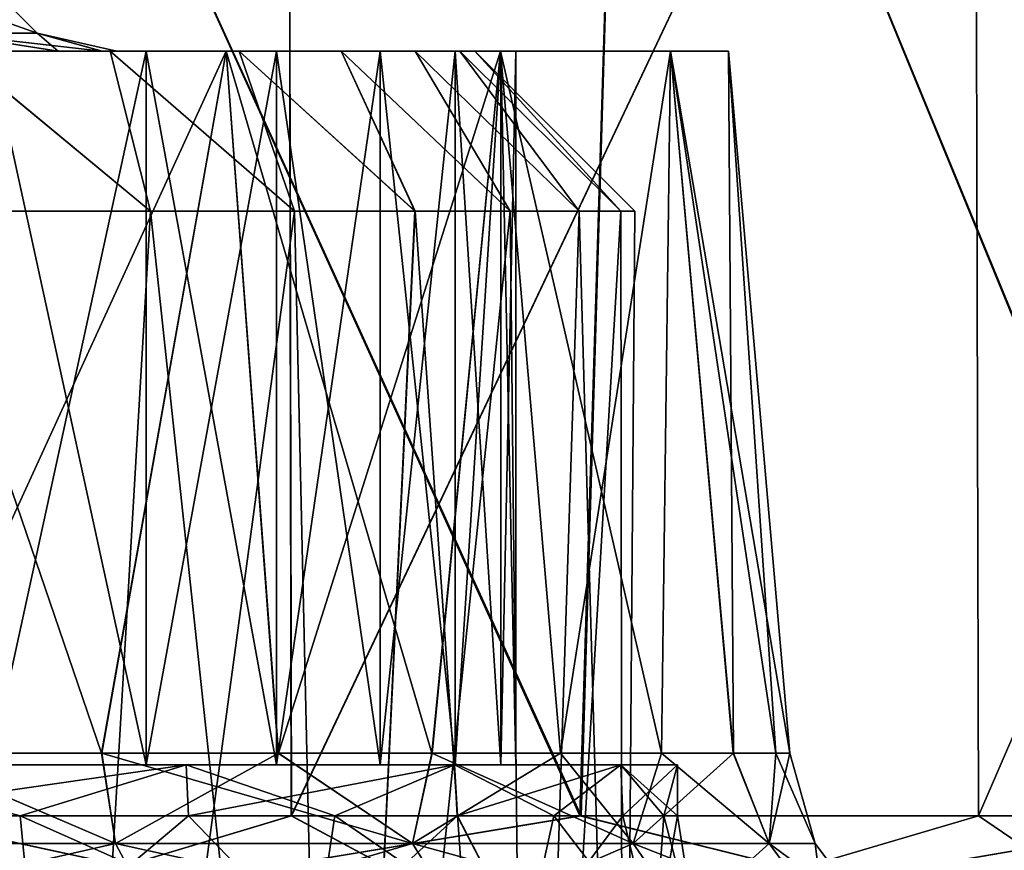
# Model space of a CAD drawing. Header units: metres. Extents: x -90 to 90, y -173 to 74.
# Tile 560 of 564: x 69.38 to 75.17, y 65.8 to 70.69. Entities that reach past the tile are written whole.
import ezdxf

# ---------------------------------------------------------------- set-up
doc = ezdxf.new("R2010")
doc.units = ezdxf.units.M
doc.layers.add('solid_509418_01', color=7, linetype='CONTINUOUS')

msp = doc.modelspace()

# ---------------------------------------------------------------- linework, layer by layer
at = {"layer": 'solid_509418_01'}
for points in [[(66.68676, 66, -29.245295), (66.675484, 74.5, -29.24782), (70.960083, 74.5, -27.92627)], [(66.685867, 66, 29.245499), (70.960083, 74.5, 27.92627), (66.675484, 74.5, 29.24782)], [(66.685867, 66, 29.245499), (70.976875, 66, 27.919676), (70.960083, 74.5, 27.92627)], [(70.97773, 66, -27.91934), (66.68676, 66, -29.245295), (70.960083, 74.5, -27.92627)], [(68.621056, 66, -27.164818), (72.675461, 66, -25.526119), (68.80735, 74.5, -27.104967)], [(68.80735, 74.5, 27.104967), (72.682747, 66, 25.522497), (68.628838, 66, 27.16235)], [(68.80735, 74.5, 27.104967), (72.938614, 74.5, 25.393684), (72.682747, 66, 25.522497)], [(72.675461, 66, -25.526119), (72.938614, 74.5, -25.393684), (68.80735, 74.5, -27.104967)], [(70.97773, 66, -27.91934), (70.960083, 74.5, -27.92627), (75.000237, 74.5, -25.980581)], [(70.976875, 66, 27.919676), (75.000237, 74.5, 25.980581), (70.960083, 74.5, 27.92627)], [(70.976875, 66, 27.919676), (75.021965, 66, 25.968069), (75.000237, 74.5, 25.980581)], [(75.022758, 66, -25.967609), (70.97773, 66, -27.91934), (75.000237, 74.5, -25.980581)], [(72.675461, 66, -25.526119), (76.430244, 66, -23.28727), (72.938614, 74.5, -25.393684)], [(72.938614, 74.5, 25.393684), (76.436928, 66, 23.282555), (72.682747, 66, 25.522497)], [(72.938614, 74.5, 25.393684), (76.75164, 74.5, 23.057152), (76.436928, 66, 23.282555)], [(76.430244, 66, -23.28727), (76.75164, 74.5, -23.057152), (72.938614, 74.5, -25.393684)], [(75.022758, 66, -25.967609), (75.000237, 74.5, -25.980581), (78.704399, 74.5, -23.455133)], [(75.021965, 66, 25.968069), (78.704399, 74.5, 23.455133), (75.000237, 74.5, 25.980581)], [(75.021965, 66, 25.968069), (78.73024, 66, 23.434553), (78.704399, 74.5, 23.455133)], [(78.730949, 66, -23.433983), (75.022758, 66, -25.967609), (78.704399, 74.5, -23.455133)], [(69.48037, 70.607178, 1.151125), (69.189476, 70.90036, 1.115804), (68.655418, 70.90036, 3.282567)], [(68.929405, 70.607178, 3.386477), (69.48037, 70.607178, 1.151125), (68.655418, 70.90036, 3.282567)], [(69.48037, 70.607178, -1.151125), (68.929405, 70.607178, -3.386477), (69.189476, 70.90036, -1.115804)], [(69.48037, 70.607178, -1.151125), (69.189476, 70.90036, -1.115804), (69.189476, 70.90036, 1.115804)], [(69.48037, 70.607178, 1.151125), (69.48037, 70.607178, -1.151125), (69.189476, 70.90036, 1.115804)], [(68.929405, 70.607178, 3.386477), (69.175789, 70.5, 3.84815), (69.60276, 70.5, 2.605711)], [(68.929405, 70.607178, 3.386477), (69.60276, 70.5, 2.605711), (69.862206, 70.5, 1.318419)], [(68.929405, 70.607178, 3.386477), (69.862206, 70.5, 1.318419), (69.48037, 70.607178, 1.151125)], [(68.929405, 70.607178, -3.386477), (69.605659, 70.5, -2.595029), (69.180099, 70.5, -3.83786)], [(69.48037, 70.607178, -1.151125), (69.605659, 70.5, -2.595029), (68.929405, 70.607178, -3.386477)], [(69.48037, 70.607178, 1.151125), (69.862206, 70.5, 1.318419), (69.949707, 70.5, 0.005545)], [(69.48037, 70.607178, -1.151125), (69.949707, 70.5, 0.005545), (69.863663, 70.5, -1.30744)], [(69.48037, 70.607178, 1.151125), (69.949707, 70.5, 0.005545), (69.48037, 70.607178, -1.151125)], [(69.48037, 70.607178, -1.151125), (69.863663, 70.5, -1.30744), (69.605659, 70.5, -2.595029)], [(69.911964, 70.5, 6.867253), (67.829376, 70.5, 6.138405), (66.952217, 70.5, 7.117301)], [(69.009651, 70.5, 8.014386), (69.911964, 70.5, 6.867253), (66.952217, 70.5, 7.117301)], [(69.911446, 70.5, -6.868004), (66.959862, 70.5, -7.109818), (67.836327, 70.5, -6.129546)], [(69.911446, 70.5, -6.868004), (69.009041, 70.5, -8.015074), (66.959862, 70.5, -7.109818)], [(70.593605, 70.5, 8.448538), (68.156754, 70.5, 9.206322), (66.98745, 70.5, 10.122517)], [(68.448067, 70.5, 10.59386), (70.593605, 70.5, 8.448538), (66.98745, 70.5, 10.122517)], [(70.669914, 70.5, 5.617834), (68.582222, 70.5, 5.034561), (67.829376, 70.5, 6.138405)], [(69.911964, 70.5, 6.867253), (70.669914, 70.5, 5.617834), (67.829376, 70.5, 6.138405)], [(70.669487, 70.5, -5.618645), (67.836327, 70.5, -6.129546), (68.587952, 70.5, -5.024791)], [(70.669487, 70.5, -5.618645), (69.911446, 70.5, -6.868004), (67.836327, 70.5, -6.129546)], [(70.593605, 70.5, 8.448538), (69.206909, 70.5, 8.156039), (68.156754, 70.5, 9.206322)], [(68.156754, 70.5, -9.206322), (70.593605, 70.5, -8.448538), (68.448067, 70.5, -10.59386)], [(68.156754, 70.5, -9.206322), (69.206909, 70.5, -8.156039), (70.593605, 70.5, -8.448538)], [(68.700356, 66.369263, -10.854982), (68.448067, 70.5, -10.59386), (70.593605, 70.5, -8.448538)], [(69.86026, 66.369263, 9.813366), (70.593605, 70.5, 8.448538), (68.448067, 70.5, 10.59386)], [(68.698357, 66.369263, 10.856582), (69.86026, 66.369263, 9.813366), (68.448067, 70.5, 10.59386)], [(71.270737, 70.5, 4.286584), (69.175789, 70.5, 3.84815), (68.582222, 70.5, 5.034561)], [(70.669914, 70.5, 5.617834), (71.270737, 70.5, 4.286584), (68.582222, 70.5, 5.034561)], [(71.270409, 70.5, -4.287438), (68.587952, 70.5, -5.024791), (69.180099, 70.5, -3.83786)], [(71.270409, 70.5, -4.287438), (70.669487, 70.5, -5.618645), (68.587952, 70.5, -5.024791)], [(69.862068, 66.369263, -9.811547), (68.700356, 66.369263, -10.854982), (70.593605, 70.5, -8.448538)], [(70.148186, 69.558502, -8.12492), (69.009041, 70.5, -8.015074), (69.911446, 70.5, -6.868004)], [(69.172104, 69.558502, -9.212629), (69.009041, 70.5, -8.015074), (70.148186, 69.558502, -8.12492)], [(70.148903, 69.558502, 8.124025), (69.911964, 70.5, 6.867253), (69.009651, 70.5, 8.014386)], [(70.148903, 69.558502, 8.124025), (69.009651, 70.5, 8.014386), (69.17292, 69.558502, 9.211816)], [(71.706032, 70.5, 2.893454), (69.60276, 70.5, 2.605711), (69.175789, 70.5, 3.84815)], [(71.270737, 70.5, 4.286584), (71.706032, 70.5, 2.893454), (69.175789, 70.5, 3.84815)], [(71.705818, 70.5, -2.894336), (69.180099, 70.5, -3.83786), (69.605659, 70.5, -2.595029)], [(71.705818, 70.5, -2.894336), (71.270409, 70.5, -4.287438), (69.180099, 70.5, -3.83786)], [(69.206909, 70.5, -8.156039), (69.206909, 66.300003, -8.156039), (70.122734, 66.300003, -6.98698)], [(69.206909, 70.5, -8.156039), (70.122734, 66.300003, -6.98698), (70.122734, 70.5, -6.98698)], [(70.122734, 70.5, 6.98698), (70.122734, 66.300003, 6.98698), (69.206909, 66.300003, 8.156039)], [(69.206909, 70.5, 8.156039), (70.122734, 70.5, 6.98698), (69.206909, 66.300003, 8.156039)], [(72.208282, 70.5, 5.878639), (70.122734, 70.5, 6.98698), (69.206909, 70.5, 8.156039)], [(70.593605, 70.5, 8.448538), (72.208282, 70.5, 5.878639), (69.206909, 70.5, 8.156039)], [(69.206909, 70.5, -8.156039), (70.122734, 70.5, -6.98698), (70.593605, 70.5, -8.448538)], [(71.969963, 70.5, 1.457843), (69.862206, 70.5, 1.318419), (69.60276, 70.5, 2.605711)], [(71.706032, 70.5, 2.893454), (71.969963, 70.5, 1.457843), (69.60276, 70.5, 2.605711)], [(71.969856, 70.5, -1.458739), (69.605659, 70.5, -2.595029), (69.863663, 70.5, -1.30744)], [(71.969856, 70.5, -1.458739), (71.705818, 70.5, -2.894336), (69.605659, 70.5, -2.595029)], [(69.86026, 66.369263, 9.813366), (70.899635, 66.369263, 8.644348), (70.593605, 70.5, 8.448538)], [(70.901337, 66.369263, -8.642208), (69.862068, 66.369263, -9.811547), (70.593605, 70.5, -8.448538)], [(72.058502, 70.5, -0.00045), (69.949707, 70.5, 0.005545), (69.862206, 70.5, 1.318419)], [(71.969963, 70.5, 1.457843), (72.058502, 70.5, -0.00045), (69.862206, 70.5, 1.318419)], [(72.058502, 70.5, -0.00045), (69.863663, 70.5, -1.30744), (69.949707, 70.5, 0.005545)], [(72.058502, 70.5, -0.00045), (71.969856, 70.5, -1.458739), (69.863663, 70.5, -1.30744)], [(70.996094, 69.558502, -6.934396), (69.911446, 70.5, -6.868004), (70.669487, 70.5, -5.618645)], [(70.148186, 69.558502, -8.12492), (69.911446, 70.5, -6.868004), (70.996094, 69.558502, -6.934396)], [(70.996712, 69.558502, 6.933424), (70.669914, 70.5, 5.617834), (69.911964, 70.5, 6.867253)], [(70.996712, 69.558502, 6.933424), (69.911964, 70.5, 6.867253), (70.148903, 69.558502, 8.124025)], [(70.122734, 70.5, -6.98698), (70.122734, 66.300003, -6.98698), (70.890976, 66.300003, -5.716137)], [(70.122734, 70.5, -6.98698), (70.890976, 66.300003, -5.716137), (70.890976, 70.5, -5.716137)], [(70.890976, 70.5, 5.716137), (70.890976, 66.300003, 5.716137), (70.122734, 66.300003, 6.98698)], [(70.122734, 70.5, 6.98698), (70.890976, 70.5, 5.716137), (70.122734, 66.300003, 6.98698)], [(72.208282, 70.5, 5.878639), (70.890976, 70.5, 5.716137), (70.122734, 70.5, 6.98698)], [(70.122734, 70.5, -6.98698), (72.208282, 70.5, -5.878639), (70.593605, 70.5, -8.448538)], [(70.122734, 70.5, -6.98698), (70.890976, 70.5, -5.716137), (72.208282, 70.5, -5.878639)], [(70.901337, 66.369263, -8.642208), (70.593605, 70.5, -8.448538), (72.208282, 70.5, -5.878639)], [(71.804878, 66.369263, 7.360138), (72.208282, 70.5, 5.878639), (70.593605, 70.5, 8.448538)], [(70.899635, 66.369263, 8.644348), (71.804878, 66.369263, 7.360138), (70.593605, 70.5, 8.448538)], [(71.705132, 69.558502, -5.655959), (70.669487, 70.5, -5.618645), (71.270409, 70.5, -4.287438)], [(70.996094, 69.558502, -6.934396), (70.669487, 70.5, -5.618645), (71.705132, 69.558502, -5.655959)], [(71.705635, 69.558502, 5.654919), (71.270737, 70.5, 4.286584), (70.669914, 70.5, 5.617834)], [(71.705635, 69.558502, 5.654919), (70.669914, 70.5, 5.617834), (70.996712, 69.558502, 6.933424)], [(70.890976, 70.5, -5.716137), (70.890976, 66.300003, -5.716137), (71.500496, 66.300003, -4.361952)], [(70.890976, 70.5, -5.716137), (71.500496, 66.300003, -4.361952), (71.500496, 70.5, -4.361952)], [(71.500496, 70.5, 4.361952), (71.500496, 66.300003, 4.361952), (70.890976, 66.300003, 5.716137)], [(70.890976, 70.5, 5.716137), (71.500496, 70.5, 4.361952), (70.890976, 66.300003, 5.716137)], [(73.210098, 70.5, 3.015507), (71.500496, 70.5, 4.361952), (70.890976, 70.5, 5.716137)], [(72.208282, 70.5, 5.878639), (73.210098, 70.5, 3.015507), (70.890976, 70.5, 5.716137)], [(70.890976, 70.5, -5.716137), (71.500496, 70.5, -4.361952), (72.208282, 70.5, -5.878639)], [(71.806412, 66.369263, -7.357678), (70.901337, 66.369263, -8.642208), (72.208282, 70.5, -5.878639)], [(72.266212, 69.558502, -4.305823), (71.270409, 70.5, -4.287438), (71.705818, 70.5, -2.894336)], [(71.705132, 69.558502, -5.655959), (71.270409, 70.5, -4.287438), (72.266212, 69.558502, -4.305823)], [(72.266594, 69.558502, 4.304732), (71.706032, 70.5, 2.893454), (71.270737, 70.5, 4.286584)], [(72.266594, 69.558502, 4.304732), (71.270737, 70.5, 4.286584), (71.705635, 69.558502, 5.654919)], [(71.500496, 70.5, -4.361952), (71.500496, 66.300003, -4.361952), (71.942413, 66.300003, -2.944056)], [(71.500496, 70.5, -4.361952), (71.942413, 66.300003, -2.944056), (71.942413, 70.5, -2.944056)], [(71.942413, 70.5, 2.944056), (71.942413, 66.300003, 2.944056), (71.500496, 66.300003, 4.361952)], [(71.500496, 70.5, 4.361952), (71.942413, 70.5, 2.944056), (71.500496, 66.300003, 4.361952)], [(73.210098, 70.5, 3.015507), (71.942413, 70.5, 2.944056), (71.500496, 70.5, 4.361952)], [(71.500496, 70.5, -4.361952), (73.210098, 70.5, -3.015507), (72.208282, 70.5, -5.878639)], [(71.500496, 70.5, -4.361952), (71.942413, 70.5, -2.944056), (73.210098, 70.5, -3.015507)], [(72.672112, 69.558502, -2.901299), (71.705818, 70.5, -2.894336), (71.969856, 70.5, -1.458739)], [(72.266212, 69.558502, -4.305823), (71.705818, 70.5, -2.894336), (72.672112, 69.558502, -2.901299)], [(72.672371, 69.558502, 2.900173), (71.969963, 70.5, 1.457843), (71.706032, 70.5, 2.893454)], [(72.672371, 69.558502, 2.900173), (71.706032, 70.5, 2.893454), (72.266594, 69.558502, 4.304732)], [(71.804878, 66.369263, 7.360138), (72.561172, 66.369263, 5.978604), (72.208282, 70.5, 5.878639)], [(72.562431, 66.369263, -5.975966), (71.806412, 66.369263, -7.357678), (72.208282, 70.5, -5.878639)], [(71.942413, 70.5, -2.944056), (71.942413, 66.300003, -2.944056), (72.210243, 66.300003, -1.48319)], [(71.942413, 70.5, -2.944056), (72.210243, 66.300003, -1.48319), (72.210243, 70.5, -1.48319)], [(72.210243, 70.5, 1.48319), (72.210243, 66.300003, 1.48319), (71.942413, 66.300003, 2.944056)], [(71.942413, 70.5, 2.944056), (72.210243, 70.5, 1.48319), (71.942413, 66.300003, 2.944056)], [(73.550003, 70.5), (72.210243, 70.5, 1.48319), (71.942413, 70.5, 2.944056)], [(73.210098, 70.5, 3.015507), (73.550003, 70.5), (71.942413, 70.5, 2.944056)], [(71.942413, 70.5, -2.944056), (72.210243, 70.5, -1.48319), (73.210098, 70.5, -3.015507)], [(72.91774, 69.558502, -1.460146), (71.969856, 70.5, -1.458739), (72.058502, 70.5, -0.00045)], [(72.672112, 69.558502, -2.901299), (71.969856, 70.5, -1.458739), (72.91774, 69.558502, -1.460146)], [(72.91787, 69.558502, 1.458999), (72.058502, 70.5, -0.00045), (71.969963, 70.5, 1.457843)], [(72.91787, 69.558502, 1.458999), (71.969963, 70.5, 1.457843), (72.672371, 69.558502, 2.900173)], [(73, 69.558502, -0.000577), (72.058502, 70.5, -0.00045), (72.91787, 69.558502, 1.458999)], [(72.91774, 69.558502, -1.460146), (72.058502, 70.5, -0.00045), (73, 69.558502, -0.000577)], [(72.562431, 66.369263, -5.975966), (72.208282, 70.5, -5.878639), (73.210098, 70.5, -3.015507)], [(73.155678, 66.36927, 4.522711), (73.210098, 70.5, 3.015507), (72.208282, 70.5, 5.878639)], [(72.561172, 66.369263, 5.978604), (73.155678, 66.36927, 4.522711), (72.208282, 70.5, 5.878639)], [(72.210243, 70.5, -1.48319), (72.210243, 66.300003, -1.48319), (72.300003, 66.300003)], [(72.300003, 70.5), (72.300003, 66.300003), (72.210243, 66.300003, 1.48319)], [(72.210243, 70.5, -1.48319), (72.300003, 66.300003), (72.300003, 70.5)], [(72.210243, 70.5, 1.48319), (72.300003, 70.5), (72.210243, 66.300003, 1.48319)], [(73.550003, 70.5), (72.300003, 70.5), (72.210243, 70.5, 1.48319)], [(72.210243, 70.5, -1.48319), (72.300003, 70.5), (73.210098, 70.5, -3.015507)], [(73.550003, 70.5), (73.210098, 70.5, -3.015507), (72.300003, 70.5)], [(73.156532, 66.36927, -4.520234), (72.562431, 66.369263, -5.975966), (73.210098, 70.5, -3.015507)], [(73.155678, 66.36927, 4.522711), (73.579079, 66.369263, 3.022503), (73.210098, 70.5, 3.015507)], [(73.579506, 66.369263, -3.020582), (73.156532, 66.36927, -4.520234), (73.210098, 70.5, -3.015507)], [(73.579506, 66.369263, -3.020582), (73.210098, 70.5, -3.015507), (73.550003, 70.5)], [(73.911392, 66.369263), (73.550003, 70.5), (73.210098, 70.5, 3.015507)], [(73.829575, 66.369263, 1.506576), (73.911392, 66.369263), (73.210098, 70.5, 3.015507)], [(73.579079, 66.369263, 3.022503), (73.829575, 66.369263, 1.506576), (73.210098, 70.5, 3.015507)], [(73.829689, 66.369263, -1.505509), (73.550003, 70.5), (73.911392, 66.369263)], [(73.829689, 66.369263, -1.505509), (73.579506, 66.369263, -3.020582), (73.550003, 70.5)], [(69.07589, 41.5, 9.307431), (69.5, 46.5, 8.87412), (69.17292, 69.558502, 9.211816)], [(69.076965, 41.5, -9.30638), (69.172104, 69.558502, -9.212629), (69.5, 58.5, -8.87412)], [(69.172104, 69.558502, -9.212629), (70.148186, 69.558502, -8.12492), (69.5, 58.5, -8.87412)], [(69.17292, 69.558502, 9.211816), (69.5, 46.5, 8.87412), (69.5, 58.5, 8.87412)], [(70.148903, 69.558502, 8.124025), (69.17292, 69.558502, 9.211816), (69.5, 58.5, 8.87412)], [(70.996094, 69.558502, -6.934396), (71.225121, 59.495998, -6.556947), (69.5, 58.5, -8.87412)], [(70.148186, 69.558502, -8.12492), (70.996094, 69.558502, -6.934396), (69.5, 58.5, -8.87412)], [(70.148903, 69.558502, 8.124025), (69.5, 58.5, 8.87412), (71.225121, 59.495998, 6.556947)], [(70.996712, 69.558502, 6.933424), (70.148903, 69.558502, 8.124025), (71.225121, 59.495998, 6.556947)], [(70.996094, 69.558502, -6.934396), (71.705132, 69.558502, -5.655959), (71.225121, 59.495998, -6.556947)], [(71.705635, 69.558502, 5.654919), (70.996712, 69.558502, 6.933424), (71.225121, 59.495998, 6.556947)], [(72.266212, 69.558502, -4.305823), (72.365471, 60.154381, -4.012428), (71.225121, 59.495998, -6.556947)], [(71.705132, 69.558502, -5.655959), (72.266212, 69.558502, -4.305823), (71.225121, 59.495998, -6.556947)], [(71.705635, 69.558502, 5.654919), (71.225121, 59.495998, 6.556947), (72.365471, 60.154381, 4.012428)], [(72.266594, 69.558502, 4.304732), (71.705635, 69.558502, 5.654919), (72.365471, 60.154381, 4.012428)], [(72.266212, 69.558502, -4.305823), (72.672112, 69.558502, -2.901299), (72.365471, 60.154381, -4.012428)], [(72.672371, 69.558502, 2.900173), (72.266594, 69.558502, 4.304732), (72.365471, 60.154381, 4.012428)], [(72.91774, 69.558502, -1.460146), (72.929794, 60.48019, -1.34905), (72.365471, 60.154381, -4.012428)], [(72.672112, 69.558502, -2.901299), (72.91774, 69.558502, -1.460146), (72.365471, 60.154381, -4.012428)], [(72.672371, 69.558502, 2.900173), (72.365471, 60.154381, 4.012428), (72.929794, 60.48019, 1.349051)], [(72.91787, 69.558502, 1.458999), (72.672371, 69.558502, 2.900173), (72.929794, 60.48019, 1.349051)], [(72.91774, 69.558502, -1.460146), (73, 69.558502, -0.000577), (72.929794, 60.48019, -1.34905)], [(73, 69.558502, -0.000577), (72.91787, 69.558502, 1.458999), (72.929794, 60.48019, 1.349051)], [(73, 69.558502, -0.000577), (72.929794, 60.48019, 1.349051), (72.929794, 60.48019, -1.34905)], [(69.942184, 65.836563, 9.942187), (68.698357, 66.369263, 10.856582), (67.811523, 65.836563, 11.690775)], [(67.811523, 65.836563, -11.690775), (68.700356, 66.369263, -10.854982), (69.942184, 65.836563, -9.942187)], [(69.942184, 65.836563, 9.942187), (69.86026, 66.369263, 9.813366), (68.698357, 66.369263, 10.856582)], [(69.942184, 65.836563, -9.942187), (68.700356, 66.369263, -10.854982), (69.862068, 66.369263, -9.811547)], [(71.690773, 65.836563, 7.811526), (70.899635, 66.369263, 8.644348), (69.86026, 66.369263, 9.813366)], [(71.690773, 65.836563, 7.811526), (69.86026, 66.369263, 9.813366), (69.942184, 65.836563, 9.942187)], [(69.942184, 65.836563, -9.942187), (69.862068, 66.369263, -9.811547), (70.901337, 66.369263, -8.642208)], [(69.942184, 65.836563, -9.942187), (70.901337, 66.369263, -8.642208), (71.690773, 65.836563, -7.811526)], [(71.690773, 65.836563, 7.811526), (71.804878, 66.369263, 7.360138), (70.899635, 66.369263, 8.644348)], [(71.690773, 65.836563, -7.811526), (70.901337, 66.369263, -8.642208), (71.806412, 66.369263, -7.357678)], [(72.990089, 65.836563, 5.380673), (71.804878, 66.369263, 7.360138), (71.690773, 65.836563, 7.811526)], [(71.690773, 65.836563, -7.811526), (71.806412, 66.369263, -7.357678), (72.562431, 66.369263, -5.975966)], [(71.690773, 65.836563, -7.811526), (72.562431, 66.369263, -5.975966), (72.990089, 65.836563, -5.380673)], [(72.990089, 65.836563, 5.380673), (72.561172, 66.369263, 5.978604), (71.804878, 66.369263, 7.360138)], [(72.990089, 65.836563, 5.380673), (73.155678, 66.36927, 4.522711), (72.561172, 66.369263, 5.978604)], [(72.990089, 65.836563, -5.380673), (72.562431, 66.369263, -5.975966), (73.156532, 66.36927, -4.520234)], [(73.790207, 65.836563, 2.743043), (73.155678, 66.36927, 4.522711), (72.990089, 65.836563, 5.380673)], [(72.990089, 65.836563, -5.380673), (73.156532, 66.36927, -4.520234), (73.579506, 66.369263, -3.020582)], [(72.990089, 65.836563, -5.380673), (73.579506, 66.369263, -3.020582), (73.790207, 65.836563, -2.743043)], [(73.790207, 65.836563, 2.743043), (73.579079, 66.369263, 3.022503), (73.155678, 66.36927, 4.522711)], [(73.790207, 65.836563, 2.743043), (73.829575, 66.369263, 1.506576), (73.579079, 66.369263, 3.022503)], [(73.790207, 65.836563, -2.743043), (73.579506, 66.369263, -3.020582), (73.829689, 66.369263, -1.505509)], [(73.790207, 65.836563, -2.743043), (73.829689, 66.369263, -1.505509), (73.911392, 66.369263)], [(73.790207, 65.836563, -2.743043), (73.911392, 66.369263), (74.060379, 65.836563)], [(74.060379, 65.836563), (73.829575, 66.369263, 1.506576), (73.790207, 65.836563, 2.743043)], [(74.060379, 65.836563), (73.911392, 66.369263), (73.829575, 66.369263, 1.506576)], [(70.359062, 66.300003, -8.261485), (68.156754, 66.300003, -9.206322), (66.98745, 66.300003, -10.122517)], [(68.261024, 66.300003, -10.359309), (70.359062, 66.300003, -8.261485), (66.98745, 66.300003, -10.122517)], [(68.156754, 66.300003, 9.206322), (70.359062, 66.300003, 8.261485), (68.261024, 66.300003, 10.359309)], [(68.156754, 66.300003, 9.206322), (69.206909, 66.300003, 8.156039), (70.359062, 66.300003, 8.261485)], [(70.359062, 66.300003, -8.261485), (69.206909, 66.300003, -8.156039), (68.156754, 66.300003, -9.206322)], [(68.275932, 66, 10.347534), (68.261024, 66.300003, 10.359309), (70.359062, 66.300003, 8.261485)], [(69.381874, 66, -9.356439), (70.359062, 66.300003, -8.261485), (68.261024, 66.300003, -10.359309)], [(68.27565, 66, -10.347758), (69.381874, 66, -9.356439), (68.261024, 66.300003, -10.359309)], [(69.382126, 66, 9.356183), (68.275932, 66, 10.347534), (70.359062, 66.300003, 8.261485)], [(69.206909, 66.300003, 8.156039), (70.122734, 66.300003, 6.98698), (70.359062, 66.300003, 8.261485)], [(71.937988, 66.300003, -5.748484), (70.122734, 66.300003, -6.98698), (69.206909, 66.300003, -8.156039)], [(70.359062, 66.300003, -8.261485), (71.937988, 66.300003, -5.748484), (69.206909, 66.300003, -8.156039)], [(69.381874, 66, -9.356439), (70.371567, 66, -8.245793), (70.359062, 66.300003, -8.261485)], [(70.371811, 66, 8.245488), (69.382126, 66, 9.356183), (70.359062, 66.300003, 8.261485)], [(70.122734, 66.300003, 6.98698), (71.937988, 66.300003, 5.748484), (70.359062, 66.300003, 8.261485)], [(70.122734, 66.300003, 6.98698), (70.890976, 66.300003, 5.716137), (71.937988, 66.300003, 5.748484)], [(71.937988, 66.300003, -5.748484), (70.890976, 66.300003, -5.716137), (70.122734, 66.300003, -6.98698)], [(70.371811, 66, 8.245488), (70.359062, 66.300003, 8.261485), (71.937988, 66.300003, 5.748484)], [(71.233643, 66, -7.026222), (71.937988, 66.300003, -5.748484), (70.359062, 66.300003, -8.261485)], [(70.371567, 66, -8.245793), (71.233643, 66, -7.026222), (70.359062, 66.300003, -8.261485)], [(71.233864, 66, 7.025865), (70.371811, 66, 8.245488), (71.937988, 66.300003, 5.748484)], [(70.890976, 66.300003, 5.716137), (71.500496, 66.300003, 4.361952), (71.937988, 66.300003, 5.748484)], [(72.917625, 66.300003, -2.948743), (71.500496, 66.300003, -4.361952), (70.890976, 66.300003, -5.716137)], [(71.937988, 66.300003, -5.748484), (72.917625, 66.300003, -2.948743), (70.890976, 66.300003, -5.716137)], [(71.233643, 66, -7.026222), (71.954582, 66, -5.714061), (71.937988, 66.300003, -5.748484)], [(71.954765, 66, 5.713671), (71.233864, 66, 7.025865), (71.937988, 66.300003, 5.748484)], [(71.500496, 66.300003, 4.361952), (72.917625, 66.300003, 2.948743), (71.937988, 66.300003, 5.748484)], [(71.500496, 66.300003, 4.361952), (71.942413, 66.300003, 2.944056), (72.917625, 66.300003, 2.948743)], [(72.917625, 66.300003, -2.948743), (71.942413, 66.300003, -2.944056), (71.500496, 66.300003, -4.361952)], [(71.954765, 66, 5.713671), (71.937988, 66.300003, 5.748484), (72.917625, 66.300003, 2.948743)], [(72.522591, 66, -4.329808), (72.917625, 66.300003, -2.948743), (71.937988, 66.300003, -5.748484)], [(71.954582, 66, -5.714061), (72.522591, 66, -4.329808), (71.937988, 66.300003, -5.748484)], [(72.210243, 66.300003, -1.48319), (71.942413, 66.300003, -2.944056), (73.25, 66.300003)], [(72.917625, 66.300003, -2.948743), (73.25, 66.300003), (71.942413, 66.300003, -2.944056)], [(71.942413, 66.300003, 2.944056), (72.210243, 66.300003, 1.48319), (72.917625, 66.300003, 2.948743)], [(72.52272, 66, 4.329439), (71.954765, 66, 5.713671), (72.917625, 66.300003, 2.948743)], [(72.300003, 66.300003), (72.210243, 66.300003, -1.48319), (73.25, 66.300003)], [(72.210243, 66.300003, 1.48319), (72.300003, 66.300003), (72.917625, 66.300003, 2.948743)], [(72.300003, 66.300003), (73.25, 66.300003), (72.917625, 66.300003, 2.948743)], [(72.522591, 66, -4.329808), (72.928802, 66, -2.899745), (72.917625, 66.300003, -2.948743)], [(72.928871, 66, 2.899457), (72.52272, 66, 4.329439), (72.917625, 66.300003, 2.948743)], [(72.917625, 66.300003, -2.948743), (73.25, 66), (73.25, 66.300003)], [(73.17054, 66, -1.448926), (73.25, 66), (72.917625, 66.300003, -2.948743)], [(72.928871, 66, 2.899457), (72.917625, 66.300003, 2.948743), (73.25, 66.300003)], [(72.928802, 66, -2.899745), (73.17054, 66, -1.448926), (72.917625, 66.300003, -2.948743)], [(73.170555, 66, 1.448767), (72.928871, 66, 2.899457), (73.25, 66.300003)], [(73.170555, 66, 1.448767), (73.25, 66.300003), (73.25, 66)], [(70.384521, 65.618042, 26.459322), (66.324974, 65.618042, 27.711527), (68.628838, 66, 27.16235)], [(66.324974, 65.618042, -27.711527), (70.384521, 65.618042, -26.459322), (68.621056, 66, -27.164818)], [(68.417709, 65.229698, 28.668085), (70.976875, 66, 27.919676), (66.685867, 66, 29.245499)], [(68.417709, 65.229698, -28.668085), (66.68676, 66, -29.245295), (70.97773, 66, -27.91934)], [(69.455688, 65.227455, 9.455686), (67.429283, 65.227455, 11.118711), (68.275932, 66, 10.347534)], [(67.429283, 65.227455, -11.118711), (69.455688, 65.227455, -9.455686), (68.27565, 66, -10.347758)], [(69.455688, 65.227455, -9.455686), (69.381874, 66, -9.356439), (68.27565, 66, -10.347758)], [(69.455688, 65.227455, 9.455686), (68.275932, 66, 10.347534), (69.382126, 66, 9.356183)], [(72.411926, 65.229698, 27.17832), (70.976875, 66, 27.919676), (68.417709, 65.229698, 28.668085)], [(68.417709, 65.229698, -28.668085), (70.97773, 66, -27.91934), (72.411926, 65.229698, -27.17832)], [(70.384521, 65.618042, -26.459322), (72.675461, 66, -25.526119), (68.621056, 66, -27.164818)], [(70.384521, 65.618042, 26.459322), (68.628838, 66, 27.16235), (72.682747, 66, 25.522497)], [(71.118713, 65.227455, -7.429285), (70.371567, 66, -8.245793), (69.381874, 66, -9.356439)], [(69.455688, 65.227455, -9.455686), (71.118713, 65.227455, -7.429285), (69.381874, 66, -9.356439)], [(69.455688, 65.227455, 9.455686), (69.382126, 66, 9.356183), (70.371811, 66, 8.245488)], [(71.118713, 65.227455, 7.429285), (69.455688, 65.227455, 9.455686), (70.371811, 66, 8.245488)], [(71.118713, 65.227455, -7.429285), (71.233643, 66, -7.026222), (70.371567, 66, -8.245793)], [(71.118713, 65.227455, 7.429285), (70.371811, 66, 8.245488), (71.233864, 66, 7.025865)], [(74.21209, 65.618042, 24.616062), (70.384521, 65.618042, 26.459322), (72.682747, 66, 25.522497)], [(70.384521, 65.618042, -26.459322), (74.21209, 65.618042, -24.616062), (72.675461, 66, -25.526119)], [(72.411926, 65.229698, 27.17832), (75.021965, 66, 25.968069), (70.976875, 66, 27.919676)], [(72.411926, 65.229698, -27.17832), (70.97773, 66, -27.91934), (75.022758, 66, -25.967609)], [(71.118713, 65.227455, 7.429285), (71.233864, 66, 7.025865), (71.954765, 66, 5.713671)], [(72.354446, 65.227455, 5.11738), (71.118713, 65.227455, 7.429285), (71.954765, 66, 5.713671)], [(71.118713, 65.227455, -7.429285), (72.354446, 65.227455, -5.11738), (71.233643, 66, -7.026222)], [(72.354446, 65.227455, -5.11738), (71.954582, 66, -5.714061), (71.233643, 66, -7.026222)], [(72.354446, 65.227455, -5.11738), (72.522591, 66, -4.329808), (71.954582, 66, -5.714061)], [(72.354446, 65.227455, 5.11738), (71.954765, 66, 5.713671), (72.52272, 66, 4.329439)], [(72.354446, 65.227455, 5.11738), (72.52272, 66, 4.329439), (72.928871, 66, 2.899457)], [(73.11541, 65.227455, 2.608818), (72.354446, 65.227455, 5.11738), (72.928871, 66, 2.899457)], [(72.354446, 65.227455, -5.11738), (73.11541, 65.227455, -2.608818), (72.522591, 66, -4.329808)], [(76.153465, 65.229698, 25.135283), (75.021965, 66, 25.968069), (72.411926, 65.229698, 27.17832)], [(72.411926, 65.229698, -27.17832), (75.022758, 66, -25.967609), (76.153465, 65.229698, -25.135283)], [(73.11541, 65.227455, -2.608818), (72.928802, 66, -2.899745), (72.522591, 66, -4.329808)], [(74.21209, 65.618042, -24.616062), (76.430244, 66, -23.28727), (72.675461, 66, -25.526119)], [(74.21209, 65.618042, 24.616062), (72.682747, 66, 25.522497), (76.436928, 66, 23.282555)], [(73.11541, 65.227455, -2.608818), (73.17054, 66, -1.448926), (72.928802, 66, -2.899745)], [(73.11541, 65.227455, 2.608818), (72.928871, 66, 2.899457), (73.170555, 66, 1.448767)], [(73.11541, 65.227455, 2.608818), (73.170555, 66, 1.448767), (73.25, 66)], [(73.37236, 65.227455), (73.11541, 65.227455, 2.608818), (73.25, 66)], [(73.11541, 65.227455, -2.608818), (73.37236, 65.227455), (73.17054, 66, -1.448926)], [(73.37236, 65.227455), (73.25, 66), (73.17054, 66, -1.448926)], [(77.722183, 65.618042, 22.222919), (74.21209, 65.618042, 24.616062), (76.436928, 66, 23.282555)], [(74.21209, 65.618042, -24.616062), (77.722183, 65.618042, -22.222919), (76.430244, 66, -23.28727)], [(76.153465, 65.229698, 25.135283), (78.73024, 66, 23.434553), (75.021965, 66, 25.968069)], [(76.153465, 65.229698, -25.135283), (75.022758, 66, -25.967609), (78.730949, 66, -23.433983)], [(67.811523, 65.836563, 11.690775), (67.996162, 65.393707, 11.967101), (70.177185, 65.393707, 10.177183)], [(69.942184, 65.836563, 9.942187), (67.811523, 65.836563, 11.690775), (70.177185, 65.393707, 10.177183)], [(67.811523, 65.836563, -11.690775), (69.942184, 65.836563, -9.942187), (67.996162, 65.393707, -11.967101)], [(69.942184, 65.836563, -9.942187), (70.177185, 65.393707, -10.177183), (67.996162, 65.393707, -11.967101)], [(69.942184, 65.836563, 9.942187), (70.177185, 65.393707, 10.177183), (71.967102, 65.393707, 7.996161)], [(71.690773, 65.836563, 7.811526), (69.942184, 65.836563, 9.942187), (71.967102, 65.393707, 7.996161)], [(69.942184, 65.836563, -9.942187), (71.690773, 65.836563, -7.811526), (70.177185, 65.393707, -10.177183)], [(71.690773, 65.836563, -7.811526), (71.967102, 65.393707, -7.996161), (70.177185, 65.393707, -10.177183)], [(71.690773, 65.836563, 7.811526), (71.967102, 65.393707, 7.996161), (73.297134, 65.393707, 5.507852)], [(72.990089, 65.836563, 5.380673), (71.690773, 65.836563, 7.811526), (73.297134, 65.393707, 5.507852)], [(71.690773, 65.836563, -7.811526), (72.990089, 65.836563, -5.380673), (71.967102, 65.393707, -7.996161)], [(72.990089, 65.836563, -5.380673), (73.297134, 65.393707, -5.507852), (71.967102, 65.393707, -7.996161)], [(72.990089, 65.836563, 5.380673), (73.297134, 65.393707, 5.507852), (74.116158, 65.393707, 2.807878)], [(73.790207, 65.836563, 2.743043), (72.990089, 65.836563, 5.380673), (74.116158, 65.393707, 2.807878)], [(72.990089, 65.836563, -5.380673), (73.790207, 65.836563, -2.743043), (73.297134, 65.393707, -5.507852)], [(73.790207, 65.836563, -2.743043), (74.116158, 65.393707, -2.807878), (73.297134, 65.393707, -5.507852)], [(73.790207, 65.836563, 2.743043), (74.116158, 65.393707, 2.807878), (74.392708, 65.393707)], [(74.060379, 65.836563), (73.790207, 65.836563, 2.743043), (74.392708, 65.393707)], [(73.790207, 65.836563, -2.743043), (74.060379, 65.836563), (74.116158, 65.393707, -2.807878)], [(74.116158, 65.393707, -2.807878), (74.060379, 65.836563), (74.392708, 65.393707)]]:
    msp.add_3dface(points, dxfattribs=at)

doc.saveas('drawing.dxf')
